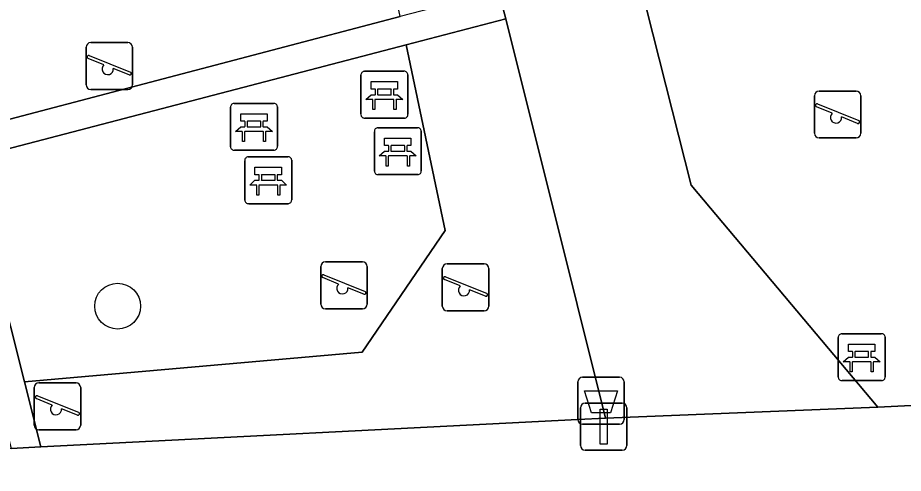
# Model space of a CAD drawing. Extents: x 160554 to 161248, y 385329 to 386506.
# Drawn here: x 160988.06 to 161006.94, y 385470.8 to 385480.51 of the extents above; entities that cross this region are included whole.
import ezdxf

# ---------------------------------------------------------------- set-up
doc = ezdxf.new("R2010")
doc.units = 0
for name, color, linetype in [('IMGEO_Afvalbak', 7, 'Continuous'), ('IMGEO_Bank', 7, 'Continuous'), ('IMGEO_Boom', 7, 'Continuous'), ('IMGEO_Groenvoorziening', 7, 'Continuous'), ('IMGEO_Lichtmast', 7, 'Continuous'), ('IMGEO_Speelvoorziening', 7, 'Continuous'), ('IMGEO_Terreindeel_zand', 7, 'Continuous'), ('IMGEO_Voetpad_open', 7, 'Continuous')]:
    doc.layers.add(name, color=color, linetype=linetype)

msp = doc.modelspace()

# ---------------------------------------------------------------- linework, layer by layer
at = {"layer": 'IMGEO_Afvalbak'}
for p, q in [((161000.1, 385472.847), (161000.89, 385472.847)), ((161000.89, 385472.847), (161000.1, 385472.847)), ((161000, 385471.947), (161000, 385472.747)), ((161000, 385472.747), (161000, 385471.947)), ((161000.99, 385472.747), (161000.99, 385471.947)), ((161000.99, 385471.947), (161000.99, 385472.747)), ((161000.89, 385471.847), (161000.1, 385471.847)), ((161000.1, 385471.847), (161000.89, 385471.847))]:
    msp.add_line(p, q, dxfattribs=at)
msp.add_lwpolyline([(161000.143, 385472.561), (161000.847, 385472.561), (161000.698, 385472.091), (161000.292, 385472.091), (161000.143, 385472.561)], dxfattribs=at)
for centre, start, end in [((161000.1, 385472.747), 90, 180), ((161000.1, 385472.747), 90, 180), ((161000.89, 385472.747), 0, 90), ((161000.89, 385472.747), 360, 90), ((161000.1, 385471.947), 180, 270), ((161000.1, 385471.947), 180, 270), ((161000.89, 385471.947), 270, 0), ((161000.89, 385471.947), 270, 0)]:
    msp.add_arc(centre, 0.1, start, end, dxfattribs=at)
at = {"layer": 'IMGEO_Bank'}
for p, q in [((160995.378, 385478.447), (160995.378, 385479.288)), ((160995.378, 385479.288), (160995.378, 385478.447)), ((160995.453, 385479.372), (160996.294, 385479.372)), ((160996.294, 385479.372), (160995.453, 385479.372)), ((160996.378, 385479.297), (160996.378, 385478.456)), ((160996.378, 385478.456), (160996.378, 385479.297)), ((160995.687, 385478.878), (160995.687, 385478.984)), ((160995.731, 385478.984), (160995.731, 385478.878)), ((160996.019, 385478.99), (160995.737, 385478.99)), ((160995.737, 385478.872), (160996.019, 385478.872)), ((160996.025, 385478.878), (160996.025, 385478.984)), ((160996.069, 385478.984), (160996.069, 385478.878)), ((160992.673, 385478.688), (160993.514, 385478.688)), ((160993.514, 385478.688), (160992.673, 385478.688)), ((160996.075, 385478.77), (160995.682, 385478.77)), ((160992.598, 385477.763), (160992.598, 385478.604)), ((160992.598, 385478.604), (160992.598, 385477.763)), ((160993.598, 385478.613), (160993.598, 385477.772)), ((160993.598, 385477.772), (160993.598, 385478.613)), ((160992.907, 385478.194), (160992.907, 385478.3)), ((160992.951, 385478.3), (160992.951, 385478.194)), ((160993.239, 385478.306), (160992.957, 385478.306)), ((160993.245, 385478.194), (160993.245, 385478.3)), ((160993.289, 385478.3), (160993.289, 385478.194)), ((160996.303, 385478.372), (160995.462, 385478.372)), ((160995.462, 385478.372), (160996.303, 385478.372)), ((160992.957, 385478.188), (160993.239, 385478.188)), ((160995.739, 385478.168), (160996.58, 385478.168)), ((160996.58, 385478.168), (160995.739, 385478.168)), ((160993.295, 385478.086), (160992.902, 385478.086)), ((160995.664, 385477.243), (160995.664, 385478.084)), ((160995.664, 385478.084), (160995.664, 385477.243)), ((160996.664, 385478.093), (160996.664, 385477.252)), ((160996.664, 385477.252), (160996.664, 385478.093)), ((160995.973, 385477.674), (160995.973, 385477.78)), ((160996.017, 385477.78), (160996.017, 385477.674)), ((160996.305, 385477.786), (160996.023, 385477.786)), ((160996.311, 385477.674), (160996.311, 385477.78)), ((160996.355, 385477.78), (160996.355, 385477.674)), ((160993.523, 385477.688), (160992.682, 385477.688)), ((160992.682, 385477.688), (160993.523, 385477.688)), ((160992.977, 385477.549), (160993.818, 385477.549)), ((160993.818, 385477.549), (160992.977, 385477.549)), ((160996.361, 385477.566), (160995.968, 385477.566)), ((160996.023, 385477.668), (160996.305, 385477.668)), ((160992.902, 385476.624), (160992.902, 385477.465)), ((160992.902, 385477.465), (160992.902, 385476.624)), ((160993.902, 385477.474), (160993.902, 385476.633)), ((160993.902, 385476.633), (160993.902, 385477.474)), ((160993.543, 385477.167), (160993.261, 385477.167)), ((160996.589, 385477.168), (160995.748, 385477.168)), ((160995.748, 385477.168), (160996.589, 385477.168)), ((160993.211, 385477.055), (160993.211, 385477.161)), ((160993.255, 385477.161), (160993.255, 385477.055)), ((160993.261, 385477.049), (160993.543, 385477.049)), ((160993.549, 385477.055), (160993.549, 385477.161)), ((160993.593, 385477.161), (160993.593, 385477.055)), ((160993.599, 385476.947), (160993.206, 385476.947)), ((160993.827, 385476.549), (160992.986, 385476.549)), ((160992.986, 385476.549), (160993.827, 385476.549)), ((161005.626, 385473.776), (161006.467, 385473.776)), ((161006.467, 385473.776), (161005.626, 385473.776)), ((161005.551, 385472.851), (161005.551, 385473.692)), ((161005.551, 385473.692), (161005.551, 385472.851)), ((161006.551, 385473.701), (161006.551, 385472.86)), ((161006.551, 385472.86), (161006.551, 385473.701)), ((161006.192, 385473.394), (161005.91, 385473.394)), ((161005.86, 385473.282), (161005.86, 385473.388)), ((161005.904, 385473.388), (161005.904, 385473.282)), ((161005.91, 385473.276), (161006.192, 385473.276)), ((161006.198, 385473.282), (161006.198, 385473.388)), ((161006.242, 385473.388), (161006.242, 385473.282)), ((161006.248, 385473.174), (161005.855, 385473.174)), ((161006.476, 385472.776), (161005.635, 385472.776)), ((161005.635, 385472.776), (161006.476, 385472.776))]:
    msp.add_line(p, q, dxfattribs=at)
for points in [[(160995.681, 385478.99), (160995.595, 385478.99), (160995.595, 385479.151), (160996.158, 385479.151), (160996.158, 385478.99), (160996.075, 385478.99)], [(160995.625, 385478.77), (160995.483, 385478.77), (160995.595, 385478.872), (160995.681, 385478.872)], [(160996.075, 385478.872), (160996.158, 385478.872), (160996.27, 385478.77), (160996.131, 385478.77)], [(160995.675, 385478.763), (160995.675, 385478.556), (160995.632, 385478.556), (160995.632, 385478.763)], [(160996.125, 385478.763), (160996.125, 385478.556), (160996.081, 385478.556), (160996.081, 385478.763)], [(160992.901, 385478.306), (160992.815, 385478.306), (160992.815, 385478.467), (160993.378, 385478.467), (160993.378, 385478.306), (160993.295, 385478.306)], [(160992.845, 385478.086), (160992.703, 385478.086), (160992.815, 385478.188), (160992.901, 385478.188)], [(160993.295, 385478.188), (160993.378, 385478.188), (160993.49, 385478.086), (160993.351, 385478.086)], [(160992.895, 385478.079), (160992.895, 385477.872), (160992.852, 385477.872), (160992.852, 385478.079)], [(160993.345, 385478.079), (160993.345, 385477.872), (160993.301, 385477.872), (160993.301, 385478.079)], [(160995.967, 385477.786), (160995.881, 385477.786), (160995.881, 385477.947), (160996.444, 385477.947), (160996.444, 385477.786), (160996.361, 385477.786)], [(160995.911, 385477.566), (160995.769, 385477.566), (160995.881, 385477.668), (160995.967, 385477.668)], [(160995.961, 385477.559), (160995.961, 385477.352), (160995.918, 385477.352), (160995.918, 385477.559)], [(160996.361, 385477.668), (160996.444, 385477.668), (160996.556, 385477.566), (160996.417, 385477.566)], [(160996.411, 385477.559), (160996.411, 385477.352), (160996.367, 385477.352), (160996.367, 385477.559)], [(160993.205, 385477.167), (160993.119, 385477.167), (160993.119, 385477.328), (160993.682, 385477.328), (160993.682, 385477.167), (160993.599, 385477.167)], [(160993.149, 385476.947), (160993.007, 385476.947), (160993.119, 385477.049), (160993.205, 385477.049)], [(160993.599, 385477.049), (160993.682, 385477.049), (160993.794, 385476.947), (160993.655, 385476.947)], [(160993.199, 385476.94), (160993.199, 385476.733), (160993.156, 385476.733), (160993.156, 385476.94)], [(160993.649, 385476.94), (160993.649, 385476.733), (160993.605, 385476.733), (160993.605, 385476.94)], [(161005.854, 385473.394), (161005.768, 385473.394), (161005.768, 385473.555), (161006.331, 385473.555), (161006.331, 385473.394), (161006.248, 385473.394)], [(161005.798, 385473.174), (161005.656, 385473.174), (161005.768, 385473.276), (161005.854, 385473.276)], [(161006.248, 385473.276), (161006.331, 385473.276), (161006.443, 385473.174), (161006.304, 385473.174)], [(161005.848, 385473.167), (161005.848, 385472.96), (161005.805, 385472.96), (161005.805, 385473.167)], [(161006.298, 385473.167), (161006.298, 385472.96), (161006.254, 385472.96), (161006.254, 385473.167)]]:
    msp.add_lwpolyline(points, dxfattribs=at)
for centre, radius, start, end in [((160995.456, 385479.294), 0.0779, 92.4484, 184.2845), ((160995.456, 385479.294), 0.0779, 92.4484, 184.2845), ((160996.3, 385479.294), 0.0779, 2.4484, 94.2845), ((160996.3, 385479.294), 0.0779, 2.4484, 94.2845), ((160995.68, 385478.983), 0.00671, 2.8957, 87.1043), ((160995.68, 385478.879), 0.00671, 272.8957, 357.1043), ((160995.737, 385478.983), 0.00671, 92.8957, 177.1043), ((160995.737, 385478.879), 0.00671, 182.8957, 267.1043), ((160996.019, 385478.983), 0.00671, 2.8957, 87.1043), ((160996.019, 385478.879), 0.00671, 272.8957, 357.1043), ((160996.076, 385478.983), 0.00671, 92.8957, 177.1043), ((160996.076, 385478.879), 0.00671, 182.8957, 267.1043), ((160992.676, 385478.61), 0.0779, 92.4484, 184.2845), ((160992.676, 385478.61), 0.0779, 92.4484, 184.2845), ((160993.52, 385478.61), 0.0779, 2.4484, 94.2845), ((160993.52, 385478.61), 0.0779, 2.4484, 94.2845), ((160995.625, 385478.763), 0.00671, 2.8957, 87.1043), ((160995.682, 385478.763), 0.00671, 92.8957, 177.1043), ((160996.074, 385478.763), 0.00671, 2.8957, 87.1043), ((160996.131, 385478.763), 0.00671, 92.8957, 177.1043), ((160992.9, 385478.299), 0.00671, 2.8957, 87.1043), ((160992.957, 385478.299), 0.00671, 92.8957, 177.1043), ((160993.239, 385478.299), 0.00671, 2.8957, 87.1043), ((160993.296, 385478.299), 0.00671, 92.8957, 177.1043), ((160995.456, 385478.45), 0.0779, 182.4484, 274.2845), ((160995.456, 385478.45), 0.0779, 182.4484, 274.2845), ((160996.3, 385478.45), 0.0779, 272.4484, 4.2845), ((160996.3, 385478.45), 0.0779, 272.4484, 4.2845), ((160992.9, 385478.195), 0.00671, 272.8957, 357.1043), ((160992.957, 385478.195), 0.00671, 182.8957, 267.1043), ((160993.239, 385478.195), 0.00671, 272.8957, 357.1043), ((160993.296, 385478.195), 0.00671, 182.8957, 267.1043), ((160995.742, 385478.09), 0.0779, 92.4484, 184.2845), ((160995.742, 385478.09), 0.0779, 92.4484, 184.2845), ((160996.586, 385478.09), 0.0779, 2.4484, 94.2845), ((160996.586, 385478.09), 0.0779, 2.4484, 94.2845), ((160992.845, 385478.079), 0.00671, 2.8957, 87.1043), ((160992.902, 385478.079), 0.00671, 92.8957, 177.1043), ((160993.294, 385478.079), 0.00671, 2.8957, 87.1043), ((160993.351, 385478.079), 0.00671, 92.8957, 177.1043), ((160992.676, 385477.766), 0.0779, 182.4484, 274.2845), ((160992.676, 385477.766), 0.0779, 182.4484, 274.2845), ((160993.52, 385477.766), 0.0779, 272.4484, 4.2845), ((160993.52, 385477.766), 0.0779, 272.4484, 4.2845), ((160995.966, 385477.779), 0.00671, 2.8957, 87.1043), ((160996.023, 385477.779), 0.00671, 92.8957, 177.1043), ((160996.305, 385477.779), 0.00671, 2.8957, 87.1043), ((160996.362, 385477.779), 0.00671, 92.8957, 177.1043), ((160992.98, 385477.471), 0.0779, 92.4484, 184.2845), ((160992.98, 385477.471), 0.0779, 92.4484, 184.2845), ((160993.824, 385477.471), 0.0779, 2.4484, 94.2845), ((160993.824, 385477.471), 0.0779, 2.4484, 94.2845), ((160995.911, 385477.559), 0.00671, 2.8957, 87.1043), ((160995.968, 385477.559), 0.00671, 92.8957, 177.1043), ((160995.966, 385477.675), 0.00671, 272.8957, 357.1043), ((160996.023, 385477.675), 0.00671, 182.8957, 267.1043), ((160996.305, 385477.675), 0.00671, 272.8957, 357.1043), ((160996.362, 385477.675), 0.00671, 182.8957, 267.1043), ((160996.36, 385477.559), 0.00671, 2.8957, 87.1043), ((160996.417, 385477.559), 0.00671, 92.8957, 177.1043), ((160993.204, 385477.16), 0.00671, 2.8957, 87.1043), ((160993.261, 385477.16), 0.00671, 92.8957, 177.1043), ((160993.543, 385477.16), 0.00671, 2.8957, 87.1043), ((160993.6, 385477.16), 0.00671, 92.8957, 177.1043), ((160995.742, 385477.246), 0.0779, 182.4484, 274.2845), ((160995.742, 385477.246), 0.0779, 182.4484, 274.2845), ((160996.586, 385477.246), 0.0779, 272.4484, 4.2845), ((160996.586, 385477.246), 0.0779, 272.4484, 4.2845), ((160993.204, 385477.056), 0.00671, 272.8957, 357.1043), ((160993.261, 385477.056), 0.00671, 182.8957, 267.1043), ((160993.543, 385477.056), 0.00671, 272.8957, 357.1043), ((160993.6, 385477.056), 0.00671, 182.8957, 267.1043), ((160993.149, 385476.94), 0.00671, 2.8957, 87.1043), ((160993.206, 385476.94), 0.00671, 92.8957, 177.1043), ((160993.598, 385476.94), 0.00671, 2.8957, 87.1043), ((160993.655, 385476.94), 0.00671, 92.8957, 177.1043), ((160992.98, 385476.627), 0.0779, 182.4484, 274.2845), ((160992.98, 385476.627), 0.0779, 182.4484, 274.2845), ((160993.824, 385476.627), 0.0779, 272.4484, 4.2845), ((160993.824, 385476.627), 0.0779, 272.4484, 4.2845), ((161005.629, 385473.698), 0.0779, 92.4484, 184.2845), ((161005.629, 385473.698), 0.0779, 92.4484, 184.2845), ((161006.473, 385473.698), 0.0779, 2.4484, 94.2845), ((161006.473, 385473.698), 0.0779, 2.4484, 94.2845), ((161005.853, 385473.387), 0.00671, 2.8957, 87.1043), ((161005.91, 385473.387), 0.00671, 92.8957, 177.1043), ((161006.192, 385473.387), 0.00671, 2.8957, 87.1043), ((161006.249, 385473.387), 0.00671, 92.8957, 177.1043), ((161005.853, 385473.283), 0.00671, 272.8957, 357.1043), ((161005.91, 385473.283), 0.00671, 182.8957, 267.1043), ((161006.192, 385473.283), 0.00671, 272.8957, 357.1043), ((161006.249, 385473.283), 0.00671, 182.8957, 267.1043), ((161005.798, 385473.167), 0.00671, 2.8957, 87.1043), ((161005.855, 385473.167), 0.00671, 92.8957, 177.1043), ((161006.247, 385473.167), 0.00671, 2.8957, 87.1043), ((161006.304, 385473.167), 0.00671, 92.8957, 177.1043), ((161005.629, 385472.854), 0.0779, 182.4484, 274.2845), ((161005.629, 385472.854), 0.0779, 182.4484, 274.2845), ((161006.473, 385472.854), 0.0779, 272.4484, 4.2845), ((161006.473, 385472.854), 0.0779, 272.4484, 4.2845)]:
    msp.add_arc(centre, radius, start, end, dxfattribs=at)
at = {"layer": 'IMGEO_Boom'}
msp.add_circle((160990.192, 385474.364), 0.489, dxfattribs=at)
at = {"layer": 'IMGEO_Groenvoorziening'}
for points in [[(160995.618, 385483.369), (160991.189, 385486.265), (160978.653, 385485.16), (160981.851, 385480.614), (160987.205, 385479.242), (160987.382, 385479.265), (160987.617, 385478.282), (160996.214, 385480.538)], [(160999.984, 385474.396), (160998.463, 385480.491), (160996.341, 385479.937), (160997.174, 385475.979), (160995.402, 385473.384), (160988.205, 385472.75), (160988.554, 385471.363), (161000, 385471.944), (161000.588, 385471.974)], [(160996.341, 385479.937), (160987.007, 385477.499), (160988.205, 385472.75), (160995.402, 385473.384), (160997.174, 385475.979)]]:
    msp.add_lwpolyline(points, close=True, dxfattribs=at)
at = {"layer": 'IMGEO_Lichtmast'}
for p, q in [((161000.156, 385472.294), (161000.946, 385472.294)), ((161000.946, 385472.294), (161000.156, 385472.294)), ((161000.056, 385471.394), (161000.056, 385472.194)), ((161000.056, 385472.194), (161000.056, 385471.394)), ((161001.046, 385472.194), (161001.046, 385471.394)), ((161001.046, 385471.394), (161001.046, 385472.194)), ((161000.946, 385471.294), (161000.156, 385471.294)), ((161000.156, 385471.294), (161000.946, 385471.294))]:
    msp.add_line(p, q, dxfattribs=at)
msp.add_lwpolyline([(161000.476, 385472.169), (161000.626, 385472.169), (161000.626, 385471.419), (161000.476, 385471.419), (161000.476, 385472.169)], dxfattribs=at)
for centre, start, end in [((161000.156, 385472.194), 90, 180), ((161000.156, 385472.194), 90, 180), ((161000.946, 385472.194), 0, 90), ((161000.946, 385472.194), 360, 90), ((161000.156, 385471.394), 180, 270), ((161000.156, 385471.394), 180, 270), ((161000.946, 385471.394), 270, 0), ((161000.946, 385471.394), 270, 0)]:
    msp.add_arc(centre, 0.1, start, end, dxfattribs=at)
at = {"layer": 'IMGEO_Speelvoorziening'}
for p, q in [((160989.518, 385479.083), (160989.518, 385479.883)), ((160989.518, 385479.883), (160989.518, 385479.083)), ((160989.618, 385479.983), (160990.408, 385479.983)), ((160990.408, 385479.983), (160989.618, 385479.983)), ((160990.508, 385479.883), (160990.508, 385479.083)), ((160990.508, 385479.083), (160990.508, 385479.883)), ((160989.901, 385479.511), (160989.562, 385479.648)), ((160989.587, 385479.708), (160990.463, 385479.355)), ((160990.439, 385479.295), (160990.099, 385479.432)), ((160990.408, 385478.983), (160989.618, 385478.983)), ((160989.618, 385478.983), (160990.408, 385478.983)), ((161005.141, 385478.95), (161005.931, 385478.95)), ((161005.931, 385478.95), (161005.141, 385478.95)), ((161005.041, 385478.05), (161005.041, 385478.85)), ((161005.041, 385478.85), (161005.041, 385478.05)), ((161005.11, 385478.675), (161005.986, 385478.322)), ((161006.031, 385478.85), (161006.031, 385478.05)), ((161006.031, 385478.05), (161006.031, 385478.85)), ((161005.424, 385478.478), (161005.085, 385478.615)), ((161005.962, 385478.262), (161005.622, 385478.399)), ((161005.931, 385477.95), (161005.141, 385477.95)), ((161005.141, 385477.95), (161005.931, 385477.95)), ((160994.62, 385475.307), (160995.41, 385475.307)), ((160995.41, 385475.307), (160994.62, 385475.307)), ((160994.52, 385474.407), (160994.52, 385475.207)), ((160994.52, 385475.207), (160994.52, 385474.407)), ((160995.51, 385475.207), (160995.51, 385474.407)), ((160995.51, 385474.407), (160995.51, 385475.207)), ((160997.112, 385474.366), (160997.112, 385475.166)), ((160997.112, 385475.166), (160997.112, 385474.366)), ((160997.212, 385475.266), (160998.002, 385475.266)), ((160998.002, 385475.266), (160997.212, 385475.266)), ((160998.102, 385475.166), (160998.102, 385474.366)), ((160998.102, 385474.366), (160998.102, 385475.166)), ((160994.903, 385474.835), (160994.564, 385474.972)), ((160994.589, 385475.032), (160995.465, 385474.679)), ((160997.495, 385474.794), (160997.156, 385474.931)), ((160997.181, 385474.991), (160998.057, 385474.638)), ((160995.441, 385474.619), (160995.101, 385474.756)), ((160998.033, 385474.578), (160997.693, 385474.715)), ((160995.41, 385474.307), (160994.62, 385474.307)), ((160994.62, 385474.307), (160995.41, 385474.307)), ((160998.002, 385474.266), (160997.212, 385474.266)), ((160997.212, 385474.266), (160998.002, 385474.266)), ((160988.515, 385472.728), (160989.305, 385472.728)), ((160989.305, 385472.728), (160988.515, 385472.728)), ((160988.415, 385471.828), (160988.415, 385472.628)), ((160988.415, 385472.628), (160988.415, 385471.828)), ((160988.484, 385472.453), (160989.36, 385472.1)), ((160989.405, 385472.628), (160989.405, 385471.828)), ((160989.405, 385471.828), (160989.405, 385472.628)), ((160988.798, 385472.256), (160988.459, 385472.393)), ((160989.336, 385472.04), (160988.996, 385472.177)), ((160989.305, 385471.728), (160988.515, 385471.728)), ((160988.515, 385471.728), (160989.305, 385471.728))]:
    msp.add_line(p, q, dxfattribs=at)
for centre, radius, start, end in [((160989.618, 385479.883), 0.1, 90, 180), ((160989.618, 385479.883), 0.1, 90, 180), ((160990.408, 385479.883), 0.1, 0, 90), ((160990.408, 385479.883), 0.1, 360, 90), ((160989.575, 385479.678), 0.0327, 68.078, 248.078), ((160989.98, 385479.421), 0.12, 130.9928, 5.1632), ((160990.451, 385479.325), 0.0327, 248.078, 68.078), ((160989.618, 385479.083), 0.1, 180, 270), ((160989.618, 385479.083), 0.1, 180, 270), ((160990.408, 385479.083), 0.1, 270, 0), ((160990.408, 385479.083), 0.1, 270, 0), ((161005.141, 385478.85), 0.1, 90, 180), ((161005.141, 385478.85), 0.1, 90, 180), ((161005.931, 385478.85), 0.1, 0, 90), ((161005.931, 385478.85), 0.1, 360, 90), ((161005.098, 385478.645), 0.0327, 68.078, 248.078), ((161005.503, 385478.388), 0.12, 130.9928, 5.1632), ((161005.974, 385478.292), 0.0327, 248.078, 68.078), ((161005.141, 385478.05), 0.1, 180, 270), ((161005.141, 385478.05), 0.1, 180, 270), ((161005.931, 385478.05), 0.1, 270, 0), ((161005.931, 385478.05), 0.1, 270, 0), ((160994.62, 385475.207), 0.1, 90, 180), ((160994.62, 385475.207), 0.1, 90, 180), ((160995.41, 385475.207), 0.1, 0, 90), ((160995.41, 385475.207), 0.1, 360, 90), ((160997.212, 385475.166), 0.1, 90, 180), ((160997.212, 385475.166), 0.1, 90, 180), ((160998.002, 385475.166), 0.1, 0, 90), ((160998.002, 385475.166), 0.1, 360, 90), ((160994.577, 385475.002), 0.0327, 68.078, 248.078), ((160997.169, 385474.961), 0.0327, 68.078, 248.078), ((160994.982, 385474.745), 0.12, 130.9928, 5.1632), ((160997.574, 385474.704), 0.12, 130.9928, 5.1632), ((160995.453, 385474.649), 0.0327, 248.078, 68.078), ((160998.045, 385474.608), 0.0327, 248.078, 68.078), ((160994.62, 385474.407), 0.1, 180, 270), ((160994.62, 385474.407), 0.1, 180, 270), ((160995.41, 385474.407), 0.1, 270, 0), ((160995.41, 385474.407), 0.1, 270, 0), ((160997.212, 385474.366), 0.1, 180, 270), ((160997.212, 385474.366), 0.1, 180, 270), ((160998.002, 385474.366), 0.1, 270, 0), ((160998.002, 385474.366), 0.1, 270, 0), ((160988.515, 385472.628), 0.1, 90, 180), ((160988.515, 385472.628), 0.1, 90, 180), ((160989.305, 385472.628), 0.1, 0, 90), ((160989.305, 385472.628), 0.1, 360, 90), ((160988.472, 385472.423), 0.0327, 68.078, 248.078), ((160988.877, 385472.166), 0.12, 130.9928, 5.1632), ((160989.348, 385472.07), 0.0327, 248.078, 68.078), ((160988.515, 385471.828), 0.1, 180, 270), ((160988.515, 385471.828), 0.1, 180, 270), ((160989.305, 385471.828), 0.1, 270, 0), ((160989.305, 385471.828), 0.1, 270, 0)]:
    msp.add_arc(centre, radius, start, end, dxfattribs=at)
at = {"layer": 'IMGEO_Terreindeel_zand'}
msp.add_lwpolyline([(161021.904, 385472.987), (161013.981, 385484.729), (161001.192, 385481.774), (161002.413, 385476.941), (161006.397, 385472.211)], close=True, dxfattribs=at)
at = {"layer": 'IMGEO_Voetpad_open'}
for points in [[(161001.192, 385481.774), (161000.493, 385484.392), (161000, 385486.307), (160999.764, 385487.223), (160996.896, 385486.768), (160998.313, 385481.089), (160998.463, 385480.491), (160999.984, 385474.396), (161000.588, 385471.974), (161006.397, 385472.211), (161002.413, 385476.941)], [(160978.653, 385485.16), (160977.914, 385485.094), (160981.486, 385480.083), (160985.986, 385478.898), (160987.562, 385472.734), (160987.92, 385471.331), (160988.554, 385471.363), (160988.205, 385472.75), (160987.007, 385477.499), (160996.341, 385479.937), (160998.463, 385480.491), (160998.313, 385481.089), (160996.214, 385480.538), (160987.617, 385478.282), (160987.382, 385479.265), (160987.205, 385479.242), (160981.851, 385480.614)]]:
    msp.add_lwpolyline(points, close=True, dxfattribs=at)
msp.add_lwpolyline([(161073.558, 385475.649), (161059.018, 385474.939), (161039.256, 385473.975), (161034.076, 385473.696), (161021.904, 385472.987), (161006.397, 385472.211), (161000.588, 385471.974), (161000, 385471.944), (160988.554, 385471.363), (160987.92, 385471.331), (160951.932, 385469.506), (160926.05, 385467.331), (160920.914, 385467.068), (160877.628, 385464.849)], dxfattribs=at)

doc.saveas('drawing.dxf')
